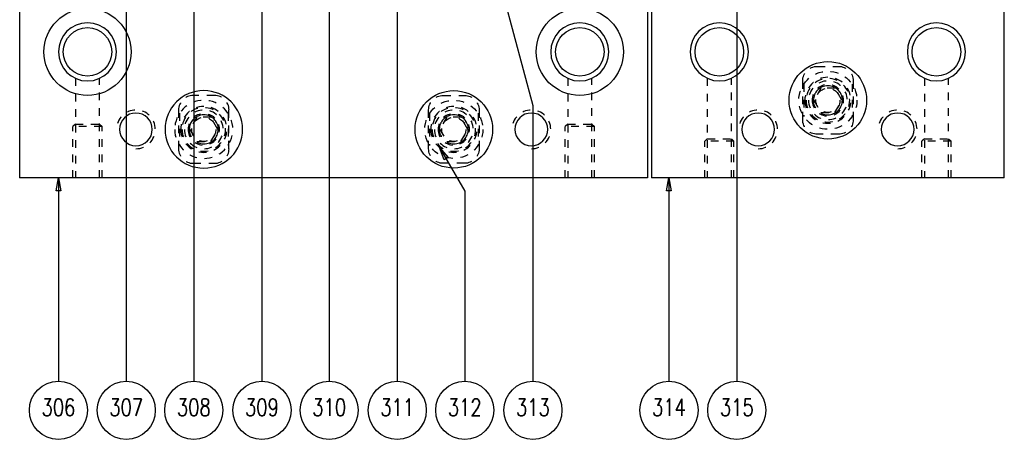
# Model space of a CAD drawing. Header units: inches. Extents: x 3 to 351, y 4 to 271.
# Tile 474 of 530: x 220.46 to 233.16, y 217.35 to 222.77. Entities that reach past the tile are written whole.
import ezdxf
from ezdxf.enums import TextEntityAlignment as Align

# ---------------------------------------------------------------- set-up
doc = ezdxf.new("R2010")
doc.units = ezdxf.units.IN
doc.header["$LTSCALE"] = 0.5
doc.header["$MEASUREMENT"] = 0
doc.linetypes.add('HIDDEN', pattern=[0.225, 0.15, -0.075])
doc.layers.add('DSS', color=7, linetype='Continuous')
doc.layers.add('STR_1', color=7, linetype='Continuous')
doc.styles.add('VERO0-Simplex', font='simplex_.ttf')

# ---------------------------------------------------------------- blocks, each defined once
blk = doc.blocks.new('ArrowheadClosed')
at = {"color": 0}
for p, q in [((0, 0), (-1, 0.176)), ((-1, 0.176), (-1, -0.176)), ((-1, -0.176), (0, 0))]:
    blk.add_line(p, q, dxfattribs=at)

msp = doc.modelspace()

# ---------------------------------------------------------------- linework, layer by layer
at = {"layer": 'DSS', "color": 56, "linetype": 'Continuous'}
for p, q in [((226.095, 225.316), (227.075, 221.662)), ((221.83, 224.809), (221.83, 218.103)), ((224.447, 224.279), (224.447, 218.103)), ((222.701, 224.128), (222.701, 218.103)), ((225.325, 223.995), (225.325, 218.103)), ((229.705, 223.954), (229.705, 218.103)), ((223.58, 222.978), (223.58, 218.103)), ((227.075, 221.662), (227.075, 218.103)), ((225.871, 221.121), (226.196, 220.557)), ((220.955, 220.728), (220.955, 218.103)), ((228.83, 220.728), (228.83, 219.1)), ((226.196, 220.557), (226.196, 218.103)), ((228.83, 219.1), (228.83, 218.103))]:
    msp.add_line(p, q, dxfattribs=at)
for centre in [(220.955, 217.728), (221.83, 217.728), (222.701, 217.728), (223.58, 217.728), (224.447, 217.728), (225.325, 217.728), (226.196, 217.728), (227.075, 217.728), (228.83, 217.728), (229.705, 217.728)]:
    msp.add_circle(centre, 0.375, dxfattribs=at)
at = {"layer": 'STR_1', "color": 190, "linetype": 'Continuous'}
for p, q in [((220.455, 230.228), (220.455, 220.728)), ((228.555, 230.228), (228.555, 220.728)), ((228.605, 230.228), (228.605, 220.728)), ((233.155, 220.728), (233.155, 230.228)), ((228.555, 220.728), (220.455, 220.728)), ((233.155, 220.728), (228.605, 220.728))]:
    msp.add_line(p, q, dxfattribs=at)
at = {"layer": 'STR_1', "color": 254, "linetype": 'HIDDEN'}
for p, q in [((230.743, 222.166), (231.018, 222.166)), ((221.174, 222.013), (221.174, 220.728)), ((221.487, 220.728), (221.487, 222.013)), ((227.524, 222.013), (227.524, 220.728)), ((227.837, 220.728), (227.837, 222.013)), ((229.324, 222.013), (229.324, 220.728)), ((229.637, 220.728), (229.637, 222.013)), ((232.124, 222.013), (232.124, 220.728)), ((232.437, 220.728), (232.437, 222.013)), ((230.555, 221.478), (230.555, 221.978)), ((230.568, 221.936), (230.568, 221.521)), ((230.79, 221.885), (230.7, 221.728)), ((230.971, 221.885), (230.79, 221.885)), ((231.061, 221.728), (230.971, 221.885)), ((231.193, 221.936), (231.193, 221.521)), ((231.205, 221.978), (231.205, 221.478)), ((222.968, 221.791), (222.693, 221.791)), ((225.918, 221.791), (226.193, 221.791)), ((230.7, 221.728), (230.79, 221.572)), ((230.971, 221.572), (231.061, 221.728)), ((222.505, 221.603), (222.505, 221.103)), ((222.518, 221.561), (222.518, 221.146)), ((222.74, 221.51), (222.65, 221.353)), ((222.921, 221.51), (222.74, 221.51)), ((223.011, 221.353), (222.921, 221.51)), ((223.143, 221.561), (223.143, 221.146)), ((223.155, 221.103), (223.155, 221.603)), ((225.73, 221.103), (225.73, 221.603)), ((225.743, 221.561), (225.743, 221.146)), ((225.965, 221.51), (225.875, 221.353)), ((226.146, 221.51), (225.965, 221.51)), ((226.236, 221.353), (226.146, 221.51)), ((226.368, 221.561), (226.368, 221.146)), ((226.38, 221.603), (226.38, 221.103)), ((230.79, 221.572), (230.971, 221.572)), ((221.174, 221.419), (221.143, 221.388)), ((221.143, 220.728), (221.143, 221.388)), ((221.518, 221.388), (221.143, 221.388)), ((221.174, 221.419), (221.487, 221.419)), ((221.487, 221.419), (221.518, 221.388)), ((221.518, 220.728), (221.518, 221.388)), ((227.524, 221.419), (227.493, 221.388)), ((227.493, 220.728), (227.493, 221.388)), ((227.868, 221.388), (227.493, 221.388)), ((227.524, 221.419), (227.837, 221.419)), ((227.837, 221.419), (227.868, 221.388)), ((227.868, 220.728), (227.868, 221.388)), ((222.65, 221.353), (222.74, 221.197)), ((222.921, 221.197), (223.011, 221.353)), ((225.875, 221.353), (225.965, 221.197)), ((226.146, 221.197), (226.236, 221.353)), ((231.018, 221.291), (230.743, 221.291)), ((222.74, 221.197), (222.921, 221.197)), ((225.965, 221.197), (226.146, 221.197)), ((229.324, 221.231), (229.293, 221.2)), ((229.293, 220.728), (229.293, 221.2)), ((229.668, 221.2), (229.293, 221.2)), ((229.324, 221.231), (229.637, 221.231)), ((229.637, 221.231), (229.668, 221.2)), ((229.668, 220.728), (229.668, 221.2)), ((232.124, 221.231), (232.093, 221.2)), ((232.093, 220.728), (232.093, 221.2)), ((232.468, 221.2), (232.093, 221.2)), ((232.124, 221.231), (232.437, 221.231)), ((232.437, 221.231), (232.468, 221.2)), ((232.468, 220.728), (232.468, 221.2)), ((222.693, 220.916), (222.968, 220.916)), ((226.193, 220.916), (225.918, 220.916))]:
    msp.add_line(p, q, dxfattribs=at)
at = {"layer": 'STR_1', "color": 190, "linetype": 'Continuous'}
for centre in [(221.33, 222.353), (227.68, 222.353)]:
    msp.add_circle(centre, 0.562, dxfattribs=at)
at = {"layer": 'STR_1', "color": 9, "linetype": 'Continuous', "extrusion": (0, 0, -1)}
for centre, radius in [((-221.33, 222.353), 0.375), ((-227.68, 222.353), 0.375), ((-229.48, 222.353), 0.375), ((-232.28, 222.353), 0.375), ((-222.83, 221.353), 0.5)]:
    msp.add_circle(centre, radius, dxfattribs=at)
at = {"layer": 'STR_1', "color": 96, "linetype": 'Continuous'}
for centre in [(221.33, 222.353), (227.68, 222.353), (229.48, 222.353), (232.28, 222.353)]:
    msp.add_circle(centre, 0.313, dxfattribs=at)
at = {"layer": 'STR_1', "color": 9, "linetype": 'Continuous'}
for centre in [(230.88, 221.728), (226.055, 221.353)]:
    msp.add_circle(centre, 0.5, dxfattribs=at)
at = {"layer": 'STR_1', "color": 254, "linetype": 'HIDDEN'}
for centre, radius in [((230.88, 221.728), 0.375), ((230.88, 221.728), 0.156), ((226.055, 221.353), 0.375), ((222.83, 221.353), 0.156), ((226.055, 221.353), 0.156)]:
    msp.add_circle(centre, radius, dxfattribs=at)
at = {"layer": 'STR_1', "color": 254, "linetype": 'HIDDEN', "extrusion": (0, 0, -1)}
for centre, radius in [((-230.88, 221.728), 0.297), ((-230.88, 221.728), 0.281), ((-230.88, 221.728), 0.25), ((-230.88, 221.728), 0.203), ((-230.88, 221.728), 0.188), ((-222.83, 221.353), 0.375), ((-222.83, 221.353), 0.297), ((-222.83, 221.353), 0.281), ((-226.055, 221.353), 0.297), ((-226.055, 221.353), 0.281), ((-222.83, 221.353), 0.25), ((-222.83, 221.353), 0.203), ((-222.83, 221.353), 0.188), ((-226.055, 221.353), 0.25), ((-226.055, 221.353), 0.203), ((-226.055, 221.353), 0.188)]:
    msp.add_circle(centre, radius, dxfattribs=at)
at = {"layer": 'STR_1', "color": 190, "linetype": 'Continuous', "extrusion": (0, 0, -1)}
for centre in [(-221.955, 221.353), (-227.055, 221.353), (-229.98, 221.353), (-231.78, 221.353)]:
    msp.add_circle(centre, 0.211, dxfattribs=at)
at = {"layer": 'STR_1', "color": 254, "linetype": 'HIDDEN', "extrusion": (0, 0, -1)}
for centre, start, end in [((-230.743, 221.978), 0, 90), ((-231.018, 221.978), 90, 180), ((-225.918, 221.603), 0, 90), ((-226.193, 221.603), 90, 180), ((-230.743, 221.478), 270, 0), ((-231.018, 221.478), 180, 270), ((-225.918, 221.103), 270, 0), ((-226.193, 221.103), 180, 270)]:
    msp.add_arc(centre, 0.188, start, end, dxfattribs=at)
at = {"layer": 'STR_1', "color": 254, "linetype": 'HIDDEN'}
for centre, radius, start, end in [((230.88, 221.728), 0.187, 270, 180), ((222.693, 221.603), 0.188, 90, 180), ((222.968, 221.603), 0.188, 0, 90), ((221.955, 221.353), 0.25, 270, 180), ((222.83, 221.353), 0.187, 270, 180), ((226.055, 221.353), 0.187, 270, 180), ((227.055, 221.353), 0.25, 270, 180), ((229.98, 221.353), 0.25, 270, 180), ((231.78, 221.353), 0.25, 270, 180), ((222.693, 221.103), 0.188, 180, 270), ((222.968, 221.103), 0.188, 270, 0)]:
    msp.add_arc(centre, radius, start, end, dxfattribs=at)

# ---------------------------------------------------------------- block references
at = {"layer": 'DSS', "color": 56, "linetype": 'Continuous', "extrusion": (0, 0, -1), "xscale": 0.170138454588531, "yscale": 0.170138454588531, "zscale": 0.170138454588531}
for p, rotation in [((-225.871, 221.121), 59.99999999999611), ((-220.955, 220.728), 90), ((-228.83, 220.728), 90)]:
    msp.add_blockref('ArrowheadClosed', p, dxfattribs=dict(at, rotation=rotation))

# ---------------------------------------------------------------- texts
at = {"layer": 'DSS', "color": 7, "linetype": 'Continuous', "style": 'VERO0-Simplex'}
for s, width, p, p2 in [('306', 0.705079, (220.737, 217.656), (221.173, 217.656)), ('307', 0.705079, (221.612, 217.656), (222.048, 217.656)), ('308', 0.705079, (222.483, 217.656), (222.919, 217.656)), ('309', 0.705079, (223.362, 217.656), (223.798, 217.656)), ('310', 0.755593, (224.229, 217.656), (224.665, 217.656)), ('311', 0.813904, (225.107, 217.656), (225.543, 217.656)), ('312', 0.755593, (225.978, 217.656), (226.414, 217.656)), ('313', 0.755593, (226.857, 217.656), (227.293, 217.656)), ('314', 0.755593, (228.612, 217.656), (229.048, 217.656)), ('315', 0.755593, (229.487, 217.656), (229.923, 217.656))]:
    msp.add_text(s, height=0.22, dxfattribs=dict(at, width=width)).set_placement(p, p2, align=Align.FIT)

doc.saveas('drawing.dxf')
